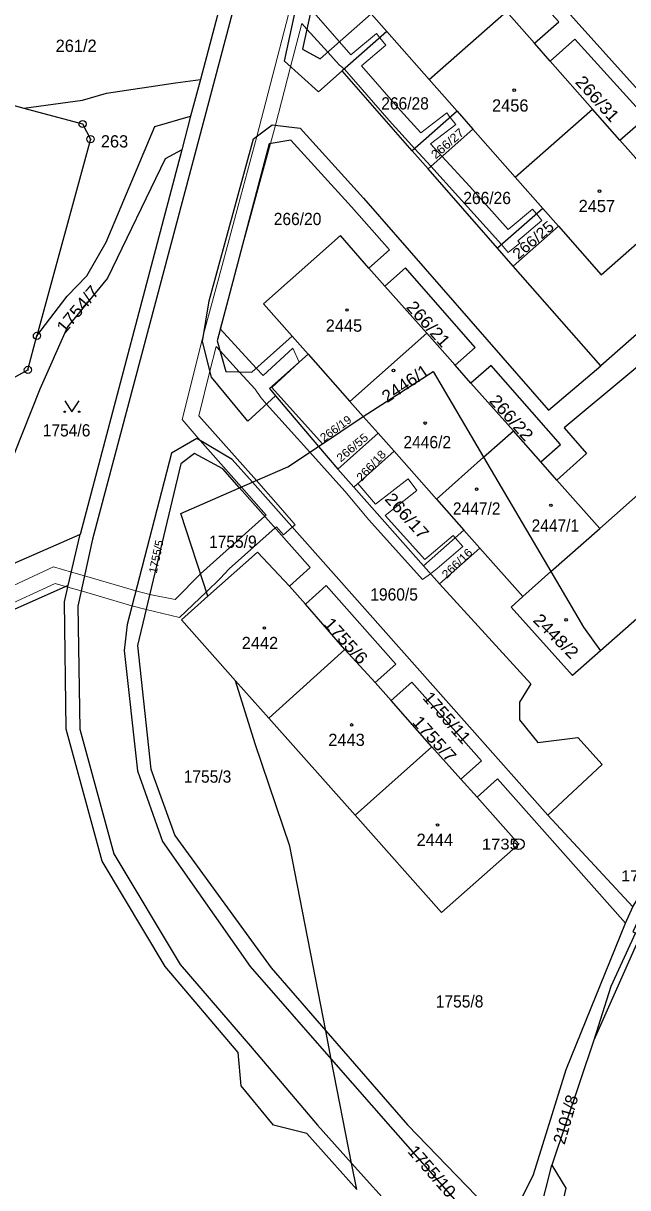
# Model space of a CAD drawing. Extents: x -679733 to -673243, y -1075091 to -1066557.
# Drawn here: x -676434.7 to -676350.8, y -1072172.5 to -1072010.9 of the extents above; entities that cross this region are included whole.
import ezdxf
from ezdxf.enums import TextEntityAlignment as Align

# ---------------------------------------------------------------- set-up
doc = ezdxf.new("R2010")
doc.units = 0
doc.header["$LTSCALE"] = 0.68
for name, color, linetype, lineweight in [('1', 7, 'Continuous', 25), ('13', 7, 'Continuous', 13), ('3', 7, 'Continuous', 25), ('5', 7, 'Continuous', 25), ('8', 7, 'Continuous', 25)]:
    doc.layers.add(name, color=color, linetype=linetype, lineweight=lineweight)
doc.layers.add('2', color=7, linetype='Continuous')

msp = doc.modelspace()

# ---------------------------------------------------------------- linework, layer by layer
at = {"layer": '1'}
for p, q in [((-676384.26, -1072012.08), (-676390.45, -1072017.54)), ((-676410.13, -1072018.72), (-676411.49, -1072023.83)), ((-676443.59, -1072020.28), (-676434.63, -1072022.7)), ((-676374.5, -1072023.14), (-676380.72, -1072028.63)), ((-676372.32, -1072025.62), (-676378.54, -1072031.11)), ((-676366.44, -1072032.28), (-676362.63, -1072036.61)), ((-676362.63, -1072036.61), (-676368.88, -1072042.12)), ((-676362.63, -1072036.61), (-676360.45, -1072039.08)), ((-676360.45, -1072039.08), (-676366.74, -1072044.62)), ((-676387.53, -1072065.5), (-676385.47, -1072067.83)), ((-676362.89, -1072071.81), (-676366.7, -1072067.49)), ((-676393.75, -1072069.64), (-676391.07, -1072072.8)), ((-676388.85, -1072075.3), (-676383.25, -1072070.33)), ((-676360.67, -1072074.31), (-676362.89, -1072071.81)), ((-676404.69, -1072075.41), (-676402.91, -1072074.63)), ((-676361.93, -1072120.84), (-676402.91, -1072074.63)), ((-676373.56, -1072081.27), (-676379.16, -1072086.23)), ((-676365.39, -1072090.49), (-676361.48, -1072087.03)), ((-676397.79, -1072089.04), (-676395.56, -1072091.54)), ((-676385.89, -1072102.42), (-676390.07, -1072097.84)), ((-676373.97, -1072115.83), (-676377.99, -1072111.34)), ((-676373.97, -1072115.83), (-676371.74, -1072118.34)), ((-676351.13, -1072135.81), (-676350.1, -1072133.56)), ((-676391.97, -1072154.7), (-676392.74, -1072150.74)), ((-676389.15, -1072169.1), (-676391.97, -1072154.7)), ((-676389.15, -1072169.1), (-676367.03, -1072193.77)), ((-676388.43, -1072172.78), (-676389.15, -1072169.1)), ((-676364.45, -1072181.57), (-676361.36, -1072169.41))]:
    msp.add_line(p, q, dxfattribs=at)
for points in [[(-676295.13, -1071902.52), (-676296.41, -1071905.95), (-676304.35, -1071909.5), (-676364.66, -1071925.74), (-676375.64, -1071931.09), (-676382.94, -1071938.2), (-676387.67, -1071944.57), (-676393.17, -1071962.19), (-676409.55, -1072024.04), (-676425.12, -1072082.52), (-676427.14, -1072091.8), (-676426.89, -1072108.9), (-676422.15, -1072126.21), (-676412.96, -1072141.55), (-676403.18, -1072152.89), (-676393.86, -1072163.85), (-676389.15, -1072169.1)], [(-676390.08, -1071946.22), (-676394.9, -1071961.33), (-676405.43, -1072000.99), (-676410.13, -1072018.72)], [(-676390.45, -1072017.54), (-676393.75, -1072020.45), (-676398.47, -1072016.2), (-676391.69, -1071984.93), (-676388.01, -1071980.59), (-676383.5, -1071982.16), (-676332.46, -1072039.02)], [(-676375.71, -1072000.14), (-676372.54, -1071997.35), (-676384.98, -1071983.69), (-676387.9, -1071982.71), (-676389.69, -1071985.66), (-676395.95, -1072014.53), (-676393.53, -1072015.85), (-676386.44, -1072009.61)], [(-676386.44, -1072009.61), (-676384.26, -1072012.08), (-676378.4, -1072018.73), (-676367.67, -1072009.27), (-676373.53, -1072002.62), (-676375.71, -1072000.14)], [(-676363.77, -1072013.69), (-676360.39, -1072010.7), (-676370.32, -1071999.8), (-676373.53, -1072002.62)], [(-676234.47, -1072004.88), (-676240.04, -1072009.78), (-676249.88, -1072015.68), (-676262.29, -1072027.06), (-676264.12, -1072028.98), (-676275.42, -1072039.24), (-676288.64, -1072051.8), (-676300.61, -1072065.52), (-676311.55, -1072079.68), (-676327.13, -1072100.25), (-676343.64, -1072125.3), (-676355.54, -1072152.07), (-676361.36, -1072169.41)], [(-676366.44, -1072032.28), (-676355.71, -1072022.83), (-676361.59, -1072016.16), (-676363.77, -1072013.69), (-676367.67, -1072009.27)], [(-676351.9, -1072027.15), (-676348.3, -1072023.98), (-676358.17, -1072013.15), (-676361.59, -1072016.16)], [(-676354.54, -1072058.47), (-676366.74, -1072044.62), (-676368.88, -1072042.12), (-676378.54, -1072031.11), (-676380.72, -1072028.63), (-676390.45, -1072017.54)], [(-676434.63, -1072022.7), (-676426.51, -1072021.6), (-676423.16, -1072020.62), (-676413.61, -1072019.21), (-676410.13, -1072018.72)], [(-676378.4, -1072018.73), (-676374.5, -1072023.14), (-676372.32, -1072025.62), (-676366.44, -1072032.28)], [(-676434.63, -1072022.7), (-676426.48, -1072024.9), (-676425.38, -1072027.01), (-676432.82, -1072054.31)], [(-676349.72, -1072029.63), (-676351.9, -1072027.15), (-676355.71, -1072022.83)], [(-676432.82, -1072054.31), (-676428.64, -1072048.81), (-676425.91, -1072045.99), (-676423.22, -1072041.31), (-676416.46, -1072025.25), (-676411.49, -1072023.83)], [(-676411.49, -1072023.83), (-676412.72, -1072028.49), (-676426.83, -1072081.87)], [(-676399.71, -1072062.61), (-676403.53, -1072066.13), (-676408.6, -1072060.05), (-676409.82, -1072055.1), (-676408.9, -1072049.43), (-676402.76, -1072026.98), (-676400.17, -1072025), (-676396.28, -1072025.48), (-676387.48, -1072035.18), (-676361.81, -1072064.61), (-676354.54, -1072058.47)], [(-676386.74, -1072044.9), (-676383.88, -1072042.36), (-676389.14, -1072036.38), (-676397.56, -1072027.16), (-676400.58, -1072027.66), (-676407.8, -1072054.98), (-676406.6, -1072059.27), (-676403.01, -1072059.32), (-676397.41, -1072054.36)], [(-676412.72, -1072028.49), (-676415.04, -1072029.73), (-676423.02, -1072046.32), (-676428.56, -1072053.03), (-676432.42, -1072061.72), (-676443.33, -1072089.08)], [(-676360.45, -1072039.08), (-676354.5, -1072045.83), (-676343.77, -1072036.38), (-676349.72, -1072029.63)], [(-676332.46, -1072039.02), (-676333.89, -1072040.27), (-676354.54, -1072058.47)], [(-676386.74, -1072044.9), (-676390.69, -1072040.36), (-676401.38, -1072049.88), (-676397.41, -1072054.36), (-676395.19, -1072056.86), (-676389.38, -1072063.42), (-676378.69, -1072053.93)], [(-676378.69, -1072053.93), (-676384.52, -1072047.4), (-676386.74, -1072044.9)], [(-676374.79, -1072058.37), (-676371.99, -1072055.9), (-676381.67, -1072044.88), (-676384.52, -1072047.4)], [(-676334.87, -1072058.74), (-676341.13, -1072051.66), (-676359.65, -1072067.09), (-676356.54, -1072070.65), (-676360.67, -1072074.31)], [(-676436.18, -1072060.17), (-676434.07, -1072059.03), (-676432.82, -1072054.31)], [(-676366.7, -1072067.49), (-676372.58, -1072060.87), (-676374.79, -1072058.37), (-676378.69, -1072053.93)], [(-676395.19, -1072056.86), (-676400.56, -1072061.61), (-676399.71, -1072062.61), (-676393.75, -1072069.64), (-676387.53, -1072065.5), (-676389.38, -1072063.42)], [(-676362.89, -1072071.81), (-676360.15, -1072069.38), (-676369.79, -1072058.4), (-676372.58, -1072060.87)], [(-676387.53, -1072065.5), (-676377.84, -1072059.26), (-676370.83, -1072071.15), (-676366.7, -1072067.49)], [(-676360.67, -1072074.31), (-676354.71, -1072081.03), (-676337.16, -1072065.5), (-676332.94, -1072061.76)], [(-676383.25, -1072070.33), (-676385.47, -1072067.83), (-676391.07, -1072072.8), (-676388.85, -1072075.3)], [(-676402.91, -1072074.63), (-676405.71, -1072071.47), (-676410.64, -1072068.57), (-676414.16, -1072070.59), (-676420.3, -1072094.34), (-676420.7, -1072097.95), (-676418.87, -1072114.67), (-676415.38, -1072124.46), (-676403.22, -1072141.81), (-676391.97, -1072154.7)], [(-676402.91, -1072074.63), (-676398.02, -1072072.49), (-676393.75, -1072069.64)], [(-676404.69, -1072075.41), (-676407.03, -1072072.77), (-676410.93, -1072070.65), (-676412.84, -1072072.08), (-676418.87, -1072097.3), (-676416.99, -1072114.45), (-676413.67, -1072123.66), (-676400.33, -1072142), (-676392.74, -1072150.74)], [(-676383.25, -1072070.33), (-676377.38, -1072076.96), (-676370.83, -1072071.15)], [(-676370.83, -1072071.15), (-676361.48, -1072087.03), (-676354.71, -1072081.03)], [(-676409.08, -1072090.45), (-676412.84, -1072078.98), (-676404.69, -1072075.41)], [(-676397.79, -1072089.04), (-676394.89, -1072086.46), (-676404.69, -1072075.41)], [(-676376.94, -1072088.73), (-676379.16, -1072086.23), (-676388.85, -1072075.3)], [(-676377.38, -1072076.96), (-676373.56, -1072081.27), (-676371.34, -1072083.77)], [(-676428.47, -1072088.93), (-676426.88, -1072082.04), (-676426.83, -1072081.87), (-676443.33, -1072089.08)], [(-676409.08, -1072090.45), (-676402.21, -1072084.32), (-676397.79, -1072089.04)], [(-676354.59, -1072098), (-676358.49, -1072101.42), (-676366.98, -1072091.95), (-676365.39, -1072090.49), (-676371.34, -1072083.77), (-676376.94, -1072088.73)], [(-676361.48, -1072087.03), (-676356.94, -1072094.75), (-676354.59, -1072098)], [(-676343.37, -1072122.47), (-676330.66, -1072101.53), (-676342.98, -1072087.79), (-676354.59, -1072098)], [(-676428.47, -1072088.93), (-676455.09, -1072100.76), (-676498.25, -1072121.48)], [(-676388.43, -1072172.78), (-676395.38, -1072164.99), (-676399.97, -1072163.86), (-676404.47, -1072158.39), (-676404.9, -1072153.76), (-676415.03, -1072141.81), (-676423.77, -1072127.19), (-676428.78, -1072108.88), (-676429, -1072091.21), (-676428.47, -1072088.93)], [(-676395.56, -1072091.54), (-676392.67, -1072088.97), (-676383.01, -1072099.86), (-676385.89, -1072102.42), (-676383.67, -1072104.92)], [(-676376.94, -1072088.73), (-676364.27, -1072102.6), (-676365.85, -1072105.13), (-676365.85, -1072107.61), (-676363.32, -1072110.75), (-676357.77, -1072110.05), (-676354.36, -1072113.79), (-676361.93, -1072120.84)], [(-676405.26, -1072102.16), (-676412.75, -1072093.73), (-676409.08, -1072090.45)], [(-676400.65, -1072107.34), (-676390.07, -1072097.84), (-676395.56, -1072091.54)], [(-676388.66, -1072120.83), (-676400.65, -1072107.34), (-676405.26, -1072102.16)], [(-676392.74, -1072150.74), (-676397.74, -1072125.12), (-676402.54, -1072110.91), (-676405.26, -1072102.16)], [(-676383.67, -1072104.92), (-676380.79, -1072102.36), (-676371.1, -1072113.29), (-676373.97, -1072115.83)], [(-676388.66, -1072120.83), (-676377.99, -1072111.34), (-676383.67, -1072104.92)], [(-676351.13, -1072135.81), (-676368.88, -1072115.79), (-676371.74, -1072118.34)], [(-676371.74, -1072118.34), (-676365.94, -1072124.86), (-676376.65, -1072134.34), (-676388.66, -1072120.83)], [(-676361.93, -1072120.84), (-676350.1, -1072133.56), (-676343.37, -1072122.47)], [(-676343.37, -1072122.47), (-676350.1, -1072137.03), (-676349.75, -1072137.16), (-676353.17, -1072144.59), (-676355.54, -1072152.07)], [(-676366.54, -1072176.02), (-676363.88, -1072170.69), (-676359.39, -1072156.12), (-676351.13, -1072135.81)], [(-676392.74, -1072150.74), (-676381.37, -1072163.82), (-676369.08, -1072176.52), (-676366.54, -1072176.02)], [(-676391.97, -1072154.7), (-676383.43, -1072164.47), (-676368.67, -1072181.21), (-676364.45, -1072181.57)], [(-676361.36, -1072169.41), (-676359.42, -1072172.6), (-676360.84, -1072178.87), (-676364.45, -1072181.57)]]:
    msp.add_lwpolyline(points, dxfattribs=at)
at = {"layer": '13'}
for points in [[(-676397.57, -1072008.47), (-676402.32, -1072026.65), (-676404.91, -1072036.28), (-676407.12, -1072044.52), (-676409.6, -1072053.75), (-676412.65, -1072065.93), (-676410.18, -1072068.84), (-676404.44, -1072075.3), (-676401, -1072079.17), (-676401.2, -1072079.35), (-676410.11, -1072087.31), (-676413.64, -1072090.91), (-676417.17, -1072090.19), (-676419.1, -1072089.68), (-676426.23, -1072087.6), (-676428.04, -1072087.08), (-676430.51, -1072086.37), (-676438.91, -1072090.24)], [(-676397.62, -1072016.97), (-676396.06, -1072010.96), (-676395.35, -1072011.75), (-676392.47, -1072014.92), (-676390.86, -1072016.69), (-676390.15, -1072017.28), (-676383.93, -1072024.41), (-676380.38, -1072028.33), (-676378.15, -1072030.77), (-676374.29, -1072034.99), (-676368.33, -1072041.63), (-676367.4, -1072042.75), (-676365.8, -1072041.43), (-676366.07, -1072041.1), (-676362.75, -1072038.28), (-676363.5, -1072037.38), (-676364.05, -1072036.72), (-676367.43, -1072039.52), (-676372.75, -1072033.59), (-676376.59, -1072029.39), (-676378.18, -1072027.66), (-676374.66, -1072024.95), (-676375.45, -1072023.98), (-676375.94, -1072023.37), (-676379.56, -1072026.14), (-676382.37, -1072023.03), (-676387.79, -1072016.82), (-676384.41, -1072013.95), (-676385.23, -1072012.93), (-676385.69, -1072012.35), (-676389.24, -1072015.32), (-676390.85, -1072013.49), (-676394.76, -1072009.02)], [(-676437.97, -1072092.18), (-676430.31, -1072088.67), (-676428.84, -1072089.09), (-676428.53, -1072089.18), (-676426.69, -1072089.71), (-676419.64, -1072091.78), (-676417.66, -1072092.26), (-676413.05, -1072093.37), (-676409.29, -1072089.81), (-676407.4, -1072087.96), (-676406.15, -1072086.65), (-676399.76, -1072080.97), (-676399.58, -1072080.81), (-676398.62, -1072081.93), (-676397.38, -1072080.86), (-676396.98, -1072080.51), (-676398.69, -1072078.54), (-676402.37, -1072074.39), (-676410.35, -1072065.39), (-676408.81, -1072059.2), (-676407.96, -1072055.78), (-676407.41, -1072056.39), (-676404.76, -1072059.3), (-676402.55, -1072061.7), (-676401.76, -1072062.88), (-676400.96, -1072063.77), (-676394.96, -1072070.45), (-676390.08, -1072075.87), (-676386.75, -1072079.83), (-676379.3, -1072088.13), (-676378.2, -1072087.31), (-676377.25, -1072086.59), (-676373.71, -1072083.53), (-676374.76, -1072082.33), (-676375.05, -1072081.99), (-676378.99, -1072085.34), (-676384.48, -1072079.25), (-676380.11, -1072075.77), (-676381.31, -1072074.13), (-676385.84, -1072077.68), (-676388.28, -1072074.79), (-676388.85, -1072075.3), (-676391.07, -1072072.8), (-676393.75, -1072069.64), (-676393.21, -1072069.28), (-676400.2, -1072061.47), (-676396.44, -1072057.97), (-676397.31, -1072056.01), (-676401.42, -1072059.81), (-676402.39, -1072058.77), (-676407.37, -1072053.35), (-676405.17, -1072045.03), (-676400.42, -1072027.63), (-676399.72, -1072025.06), (-676397.62, -1072016.97)]]:
    msp.add_lwpolyline(points, dxfattribs=at)
at = {"layer": '3'}
msp.add_lwpolyline([(-676428.96, -1072063.339), (-676427.96, -1072064.84), (-676426.96, -1072063.339)], dxfattribs=at)
for centre in [(-676428.96, -1072064.8395), (-676426.96, -1072064.8395)]:
    msp.add_circle(centre, 0.1, dxfattribs=at)
at = {"layer": '5'}
for centre in [(-676366.5768, -1072020.1992), (-676354.7368, -1072034.2292), (-676389.7768, -1072050.7192), (-676383.3268, -1072059.1092), (-676378.9368, -1072066.4092), (-676371.7968, -1072075.5792), (-676361.4868, -1072077.8292), (-676359.3768, -1072093.7192), (-676401.2568, -1072094.8492), (-676389.1468, -1072108.2992), (-676377.2168, -1072122.1992)]:
    msp.add_circle(centre, 0.175, dxfattribs=at)
at = {"layer": '8'}
for centre, radius in [((-676426.48, -1072024.8999), 0.5), ((-676426.48, -1072024.8999), 0.0303), ((-676425.38, -1072027.0099), 0.5), ((-676425.38, -1072027.0099), 0.0303), ((-676432.82, -1072054.3099), 0.5), ((-676432.82, -1072054.3099), 0.0303), ((-676434.07, -1072059.0299), 0.5), ((-676434.07, -1072059.0299), 0.0303), ((-676365.94, -1072124.8398), 0.75), ((-676365.94, -1072124.8398), 0.03)]:
    msp.add_circle(centre, radius, dxfattribs=at)

# ---------------------------------------------------------------- texts
at = {"layer": '2'}
for s, p in [('261/2', (-676430.22, -1072014.89)), ('263', (-676423.95, -1072028.16))]:
    msp.add_text(s, height=1.7, dxfattribs=at).set_placement(p)
for s, height, rotation, width, p in [('266/31', 1.7, 312, 1.1, (-676355.6497, -1072021.9777)), ('266/27', 1.2, 41, 1.1, (-676375.4431, -1072028.0637)), ('266/25', 1.5, 41, 1.1, (-676363.46, -1072041.5706)), ('1754/7', 1.7, 50, 1.1, (-676426.4924, -1072051.1514)), ('266/21', 1.7, 312, 1.1, (-676379.1197, -1072053.2177)), ('2446/1', 1.7, 34, 1.05, (-676381.2073, -1072061.6306)), ('266/22', 1.7, 312, 1.1, (-676367.5897, -1072066.2377)), ('266/55', 1.14, 40, 1.1, (-676388.6884, -1072070.241)), ('266/18', 1.14, 47, 1.1, (-676386.0206, -1072072.7087)), ('266/17', 1.7, 312, 1.1, (-676382.0897, -1072079.8677)), ('266/16', 1.14, 44, 1.1, (-676374.109, -1072086.2837)), ('1755/6', 1.7, 312, 1.1, (-676390.5697, -1072097.1977)), ('2448/2', 1.7, 315, 1.1, (-676361.3795, -1072096.5715)), ('1755/11', 1.7, 311, 1.05, (-676376.5479, -1072107.8594)), ('1755/7', 1.7, 312, 1.1, (-676378.2697, -1072110.8177)), ('1755/10', 1.7, 311, 1.05, (-676378.6379, -1072170.8094))]:
    msp.add_text(s, height=height, rotation=rotation, dxfattribs=dict(at, width=width)).set_placement(p, align=Align.CENTER)
at = {"layer": '2', "width": 0.95}
for s, p in [('266/28', (-676381.729, -1072022.89)), ('266/26', (-676370.339, -1072036.019)), ('266/20', (-676396.649, -1072038.93)), ('1754/6', (-676428.709, -1072068.269)), ('2446/2', (-676378.649, -1072069.9)), ('2447/2', (-676371.789, -1072079.12)), ('2447/1', (-676360.869, -1072081.479)), ('1755/9', (-676405.629, -1072083.729)), ('1960/5', (-676383.249, -1072091.04)), ('1755/8', (-676374.159, -1072147.519))]:
    msp.add_text(s, height=1.7, dxfattribs=at).set_placement(p, align=Align.CENTER)
at = {"layer": '2'}
for s, p in [('2456', (-676367.13, -1072023.18)), ('2457', (-676355.11, -1072037.13)), ('2445', (-676390.21, -1072053.729)), ('2442', (-676401.87, -1072097.779)), ('2443', (-676389.85, -1072111.22)), ('2444', (-676377.6, -1072125.09))]:
    msp.add_text(s, height=1.7, dxfattribs=at).set_placement(p, align=Align.CENTER)
at = {"layer": '2', "width": 1.05}
msp.add_text('266/19', height=1.14, rotation=36, dxfattribs=at).set_placement((-676392.994, -1072069.061))
at = {"layer": '2'}
msp.add_text('1755/5', height=1.14, rotation=78, dxfattribs=at).set_placement((-676416.202, -1072087.338))
at = {"layer": '2', "width": 0.95}
msp.add_text('1755/3', height=1.7, dxfattribs=at).set_placement((-676412.45, -1072116.32))
at = {"layer": '2'}
msp.add_text('2101/8', height=1.7, rotation=74, dxfattribs=at).set_placement((-676358.6281, -1072163.2873), align=Align.CENTER)
at = {"layer": '8', "width": 1.15}
for s, p in [('1735', (-676365.939, -1072125.59)), ('1734', (-676346.619, -1072130))]:
    msp.add_text(s, height=1.5, dxfattribs=at).set_placement(p, align=Align.RIGHT)

doc.saveas('drawing.dxf')
